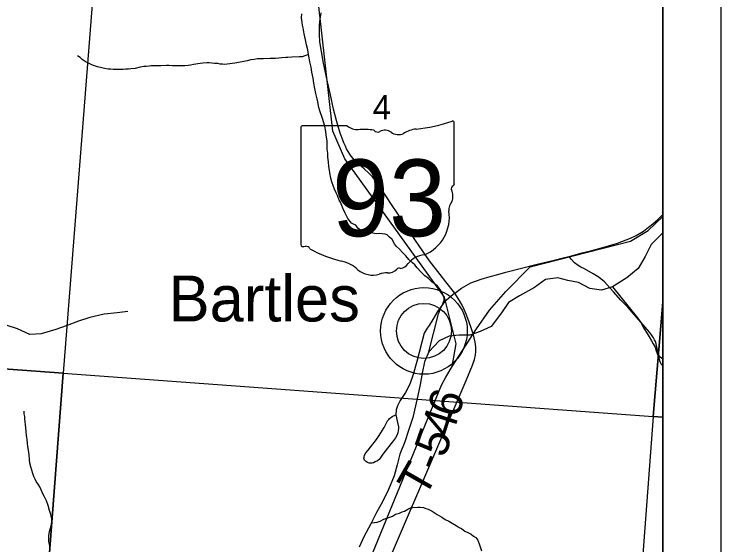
# Model space of a CAD drawing. Extents: x 0 to 82.7, y -0.2 to 22.
# Drawn here: x 7.785 to 9, y 18.905 to 19.817 of the extents above; entities that cross this region are included whole.
import ezdxf

# ---------------------------------------------------------------- set-up
doc = ezdxf.new("R2010")
doc.units = 0
for name, color, linetype in [('GM_X_County_Road', 7, 'Continuous'), ('GM_X_Minor_River', 7, 'Continuous'), ('GM_X_Rail_Line', 7, 'Continuous'), ('GM_X_Section', 7, 'Continuous'), ('GM_X_Section_Text', 7, 'Continuous'), ('GM_X_State_Location', 7, 'Continuous'), ('GM_X_State_Route', 7, 'Continuous'), ('GM_X_State_Shield', 7, 'Continuous'), ('GM_X_Township_Road', 7, 'Continuous'), ('GM_X_Township_Road_Text', 7, 'Continuous'), ('GM_X_Township_Text', 7, 'Continuous'), ('GM_X_Unincorporated', 7, 'Continuous'), ('GM_X_Unincorporated_Location', 7, 'Continuous'), ('GM_X_Unincorporated_Text', 7, 'Continuous'), ('SH_Cut_Line', 7, 'Continuous'), ('SH_Data', 7, 'Continuous')]:
    doc.layers.add(name, color=color, linetype=linetype)

msp = doc.modelspace()

# ---------------------------------------------------------------- linework, layer by layer
at = {"layer": 'GM_X_County_Road'}
for points in [[(8.9, 19.3224), (8.9, 20.1421), (7.9492, 20.2127), (7.8698, 19.2002), (8.8838, 19.1258)], [(8.9, 19.1246), (8.9, 19.3224), (8.8838, 19.1258)], [(8.9, 18.1099), (8.9, 19.1246), (8.8838, 19.1258), (8.8083, 18.1167)]]:
    msp.add_lwpolyline(points, close=True, dxfattribs=at)
at = {"layer": 'GM_X_Minor_River'}
for points in [[(8.4981, 19.237), (8.5146, 19.3025), (8.5177, 19.3097), (8.5223, 19.3195), (8.5243, 19.3256), (8.5247, 19.3298), (8.5207, 19.3393), (8.5173, 19.3443), (8.5128, 19.3497), (8.5087, 19.3532), (8.5038, 19.3566), (8.4974, 19.3628), (8.4914, 19.3678), (8.4847, 19.374), (8.4783, 19.3813), (8.4738, 19.3863), (8.47, 19.3897), (8.4637, 19.3959), (8.4584, 19.4021), (8.4528, 19.4078), (8.4476, 19.4136), (8.4423, 19.4182), (8.4393, 19.4224), (8.4349, 19.4301), (8.4307, 19.4343), (8.4266, 19.4378), (8.4228, 19.4394), (8.413, 19.4402), (8.4073, 19.4399), (8.3989, 19.4416), (8.3891, 19.444), (8.3823, 19.4452), (8.3763, 19.4495), (8.3725, 19.4544), (8.3688, 19.4564), (8.365, 19.458), (8.359, 19.466), (8.3542, 19.4752), (8.3501, 19.484), (8.3483, 19.4882), (8.3461, 19.4939), (8.3442, 19.4977), (8.3424, 19.5019), (8.3409, 19.5058), (8.3387, 19.5103), (8.3361, 19.5165), (8.3342, 19.521), (8.3313, 19.5291), (8.3298, 19.5355), (8.3277, 19.5447), (8.3273, 19.5489), (8.3263, 19.5557), (8.3256, 19.5633), (8.3246, 19.5713), (8.3243, 19.5782), (8.3236, 19.585), (8.3236, 19.5888), (8.3234, 19.5995), (8.3216, 19.609), (8.3209, 19.6158), (8.3191, 19.625), (8.3151, 19.6379), (8.3107, 19.6509), (8.3092, 19.657), (8.3071, 19.6665), (8.306, 19.6719), (8.3038, 19.681), (8.302, 19.6894), (8.3006, 19.6985), (8.2992, 19.7073), (8.297, 19.7172), (8.2956, 19.726), (8.2938, 19.7355), (8.2924, 19.742), (8.2913, 19.7481), (8.2899, 19.7557), (8.2877, 19.7644), (8.2859, 19.7732), (8.2838, 19.7835), (8.282, 19.7934), (8.2809, 19.7983), (8.2806, 19.8029), (8.2795, 19.8109), (8.28, 19.8177)], [(8.2913, 19.7481), (8.2803, 19.744), (8.275, 19.7437), (8.2624, 19.7435), (8.256, 19.7428), (8.2522, 19.7429), (8.2457, 19.7422), (8.2404, 19.7415), (8.2343, 19.7408), (8.2252, 19.7409), (8.2138, 19.7403), (8.2032, 19.7404), (8.1979, 19.7394), (8.1922, 19.7387), (8.1857, 19.7369), (8.1804, 19.7358), (8.1736, 19.7347), (8.1682, 19.7337), (8.1644, 19.7329), (8.1602, 19.7322), (8.1473, 19.7309), (8.1435, 19.7313), (8.1394, 19.7314), (8.1352, 19.7322), (8.1299, 19.7322), (8.125, 19.7331), (8.1208, 19.7335), (8.1163, 19.7336), (8.1094, 19.7329), (8.1049, 19.7326), (8.0938, 19.7304), (8.0885, 19.7297), (8.0843, 19.729), (8.079, 19.7283), (8.0578, 19.7286), (8.0513, 19.7291), (8.0475, 19.7287), (8.0373, 19.7285), (8.0305, 19.7286), (8.0251, 19.7283), (8.021, 19.7283), (8.0172, 19.728), (8.0122, 19.7273), (8.0084, 19.727), (8.002, 19.7259), (7.9932, 19.7237), (7.986, 19.7231), (7.9822, 19.7227), (7.9776, 19.7224), (7.9727, 19.7221), (7.9651, 19.7218), (7.9553, 19.7219), (7.9507, 19.7224), (7.9469, 19.7224), (7.9409, 19.7236), (7.9363, 19.7248), (7.9284, 19.7268), (7.9235, 19.7284), (7.9189, 19.73), (7.9129, 19.7327), (7.9072, 19.7358), (7.9023, 19.7393), (7.8986, 19.7424), (7.8941, 19.7455)], [(8.9, 19.4409), (8.8984, 19.4399), (8.88, 19.4214), (8.8697, 19.401), (8.8581, 19.3805), (8.8383, 19.3639), (8.8139, 19.3489), (8.7946, 19.3429), (8.7749, 19.346), (8.7556, 19.356), (8.737, 19.3595), (8.7196, 19.3642), (8.6984, 19.3612), (8.6797, 19.3473), (8.6542, 19.333), (8.6351, 19.3217), (8.6229, 19.3043), (8.6053, 19.2805), (8.5863, 19.2722)], [(8.8139, 19.3489), (8.8567, 19.2955), (8.8627, 19.2875), (8.8679, 19.2768), (8.8734, 19.2683), (8.8768, 19.2626), (8.8805, 19.2561), (8.8839, 19.2507), (8.8868, 19.245), (8.889, 19.2385), (8.892, 19.2297), (8.8938, 19.2244), (8.8953, 19.2202), (8.8975, 19.2156), (8.9, 19.2128)], [(7.9809, 19.3062), (7.9623, 19.3043), (7.9403, 19.3018), (7.9152, 19.2959), (7.8958, 19.2899), (7.8749, 19.282), (7.8571, 19.2757), (7.8316, 19.2682), (7.8123, 19.2668), (7.7911, 19.2764), (7.7718, 19.2829)], [(8.5863, 19.2722), (8.5688, 19.2655), (8.5502, 19.2656), (8.5331, 19.2641), (8.516, 19.2559), (8.4981, 19.237), (8.4904, 19.2199), (8.4868, 19.2002), (8.4833, 19.1809), (8.4794, 19.1623), (8.4751, 19.1441), (8.4704, 19.1244), (8.463, 19.102), (8.4568, 19.0823), (8.4483, 19.0611), (8.4437, 19.0432), (8.4386, 19.0239), (8.4286, 19.0004), (8.4182, 18.9792), (8.4079, 18.961), (8.3979, 18.9406), (8.3867, 18.9205), (8.3786, 18.9016)], [(7.8475, 18.9014), (7.8457, 18.9083), (7.845, 18.9121), (7.8451, 18.9212), (7.8463, 18.9284), (7.8491, 18.9382), (7.8503, 18.9447), (7.85, 18.9504), (7.8482, 18.9576), (7.8464, 18.9645), (7.8438, 18.9729), (7.8409, 18.9809), (7.8375, 18.9882), (7.8349, 18.9931), (7.8316, 19), (7.8294, 19.005), (7.8264, 19.0096), (7.8234, 19.0146), (7.8216, 19.0184), (7.8193, 19.023), (7.8175, 19.0279), (7.8138, 19.0394), (7.8124, 19.0459), (7.8117, 19.0519), (7.811, 19.0599), (7.81, 19.0679), (7.8089, 19.0744), (7.8082, 19.0801), (7.8076, 19.0866), (7.8065, 19.0934), (7.8058, 19.1003), (7.8055, 19.1067), (7.8048, 19.1117), (7.8045, 19.1174), (7.8038, 19.1216), (7.8035, 19.1258), (7.8028, 19.1303), (7.8024, 19.1353)], [(8.3986, 18.9434), (8.4, 18.9434), (8.4046, 18.9441), (8.4091, 18.9444), (8.4145, 18.9463), (8.4206, 18.9496), (8.4309, 18.9529), (8.4358, 18.9547), (8.4408, 18.9581), (8.4476, 18.9599), (8.4522, 18.9625), (8.456, 18.9636), (8.4621, 18.9669), (8.4667, 18.9692), (8.4705, 18.9699), (8.4792, 18.9705), (8.4834, 18.9701), (8.4891, 18.9696), (8.4929, 18.9681), (8.497, 18.9669), (8.5038, 18.9634), (8.5125, 18.9576), (8.5204, 18.9529), (8.5264, 18.949), (8.5325, 18.9463), (8.5381, 18.9428), (8.5453, 18.9385), (8.5502, 18.9354), (8.5543, 18.9335), (8.56, 18.9292), (8.566, 18.9261), (8.5709, 18.9238), (8.575, 18.9207), (8.5788, 18.918), (8.5822, 18.9134), (8.5851, 18.9057), (8.5884, 18.8954)]]:
    msp.add_lwpolyline(points, dxfattribs=at)
at = {"layer": 'GM_X_Rail_Line'}
for points in [[(8.5384, 19.2118), (8.5452, 19.2507), (8.5252, 19.3312), (8.3539, 19.5687), (8.333, 19.6161), (8.3075, 19.8461), (8.3159, 19.8739), (8.345, 19.9102), (8.3873, 19.9864), (8.4018, 20.036), (8.4054, 20.0868), (8.3909, 20.1352), (8.3534, 20.2356), (8.3147, 20.3457), (8.3099, 20.3796), (8.3196, 20.4195), (8.3353, 20.457), (8.3631, 20.4921), (8.4126, 20.5271), (8.467, 20.5417), (8.5081, 20.5501), (8.5541, 20.5465)], [(8.5384, 19.2118), (8.5799, 19.2763), (8.6025, 19.3084), (8.6303, 19.3406), (8.672, 19.3831), (8.8447, 19.4272), (8.875, 19.4454), (8.9, 19.4694)], [(7.3273, 17.7066), (7.335, 17.743), (7.346, 17.7746), (7.3734, 17.8206), (7.4119, 17.8691), (7.7503, 18.1483), (7.8617, 18.235), (8.0519, 18.4025), (8.1745, 18.5326), (8.3001, 18.66), (8.3381, 18.7253), (8.3827, 18.8457), (8.5197, 19.18), (8.5273, 19.1937), (8.5384, 19.2118)]]:
    msp.add_lwpolyline(points, dxfattribs=at)
at = {"layer": 'GM_X_Section'}
for points in [[(6.9306, 20.2917), (7.9492, 20.2127), (7.8698, 19.2002), (6.8524, 19.275)], [(6.8524, 19.275), (7.8698, 19.2002), (7.7927, 18.1915), (6.7772, 18.2637)], [(7.8698, 19.2002), (8.8838, 19.1258), (8.8083, 18.1167), (7.7927, 18.1915)]]:
    msp.add_lwpolyline(points, close=True, dxfattribs=at)
at = {"layer": 'GM_X_State_Route'}
for points in [[(8.5425, 19.3378), (8.5275, 19.3575), (8.5177, 19.3698), (8.4994, 19.3934), (8.4827, 19.4172), (8.4739, 19.4299), (8.4574, 19.4548), (8.4435, 19.4757), (8.4353, 19.4887), (8.4157, 19.5184), (8.4103, 19.5266), (8.4065, 19.5315), (8.401, 19.5379), (8.3951, 19.5438), (8.3869, 19.5512), (8.3791, 19.5581), (8.3743, 19.5626), (8.3723, 19.5646), (8.3681, 19.5691), (8.3647, 19.5733), (8.3624, 19.5766), (8.3594, 19.5814), (8.3567, 19.586), (8.3546, 19.5903), (8.352, 19.5959), (8.3495, 19.6021), (8.3457, 19.6127), (8.3415, 19.6267), (8.3394, 19.6344), (8.3345, 19.6539), (8.3291, 19.6784), (8.324, 19.7009), (8.3224, 19.7088), (8.3204, 19.7167), (8.3168, 19.7329), (8.3134, 19.7527), (8.3117, 19.7625), (8.311, 19.7699), (8.3102, 19.7814), (8.31, 19.7861), (8.3104, 19.7981), (8.3112, 19.8083), (8.3132, 19.8193)], [(8.5425, 19.3378), (8.5543, 19.3463), (8.5704, 19.3554), (8.588, 19.3617), (8.6033, 19.3662), (8.6168, 19.37), (8.6306, 19.3739), (8.6552, 19.3803), (8.6842, 19.3875), (8.7114, 19.3942), (8.7314, 19.3989), (8.7391, 19.401), (8.7616, 19.4073), (8.778, 19.4113), (8.8014, 19.4174), (8.8226, 19.4237), (8.8446, 19.4322), (8.8546, 19.4371), (8.8669, 19.4446), (8.8759, 19.4511), (8.8832, 19.4572), (8.8914, 19.4646), (8.9, 19.4729)], [(8.4164, 18.8476), (8.4893, 19.0186), (8.5623, 19.188), (8.5734, 19.2142), (8.5765, 19.2241), (8.5782, 19.2317), (8.5789, 19.2378), (8.5788, 19.2457), (8.5778, 19.2538), (8.5761, 19.2613), (8.5746, 19.2661), (8.5714, 19.2763), (8.5666, 19.2899), (8.5621, 19.3018), (8.5586, 19.3098), (8.5553, 19.317), (8.5513, 19.3242), (8.5425, 19.3378)]]:
    msp.add_lwpolyline(points, dxfattribs=at)
at = {"layer": 'GM_X_State_Shield'}
for p, q in [((8.5417, 19.5253), (8.5417, 19.63)), ((8.2781, 19.6216), (8.2781, 19.4215)), ((8.3579, 19.6251), (8.2807, 19.6251)), ((8.5417, 19.5254), (8.5417, 19.5253))]:
    msp.add_line(p, q, dxfattribs=at)
for centre, radius, start, end in [((8.4478, 19.8979), 0.2796, 275.8445, 288.9065), ((8.5388, 19.6305), 0.00294, 351.8621, 97.738), ((8.2811, 19.6221), 0.00305, 98.1301, 188.1301), ((8.3763, 19.6483), 0.0296, 231.6195, 271.1119), ((8.3861, 19.5127), 0.1064, 80.4867, 94.9883), ((8.4102, 19.6231), 0.00855, 219.7921, 297.1024), ((8.4228, 19.6), 0.0178, 54.4667, 119.1411), ((8.4835, 19.5639), 0.0563, 97.3462, 120.7689), ((8.4457, 19.6317), 0.0214, 233.8562, 294.8282), ((8.5411, 19.5177), 0.00454, 107.944, 210.337), ((8.5386, 19.5249), 0.00314, 289.6038, 7.7341), ((8.5122, 19.5044), 0.0273, 340.033, 23.6496), ((8.5523, 19.4815), 0.0198, 136.8065, 186.9296), ((8.4635, 19.4682), 0.0699, 292.3089, 8.9858), ((8.2811, 19.4211), 0.00308, 171.9584, 258.3066), ((8.2816, 19.4415), 0.0235, 267.339, 280.6039), ((8.2864, 19.41), 0.00848, 29.7484, 93.2717), ((8.3935, 19.5898), 0.2019, 240.4129, 257.1985), ((8.493, 19.3653), 0.0383, 94.4031, 142.5768), ((8.3333, 19.3316), 0.0632, 47.1842, 75.836), ((8.4444, 19.4021), 0.0226, 282.8732, 323.2771), ((8.4016, 19.409), 0.0401, 230.7004, 286.2918), ((8.4277, 19.394), 0.0214, 268.777, 315.5493), ((8.447, 19.3746), 0.00601, 65.7517, 132.6484), ((8.4248, 19.3398), 0.0329, 85.6951, 111.2099)]:
    msp.add_arc(centre, radius, start, end, dxfattribs=at)
at = {"layer": 'GM_X_Township_Road'}
for points in [[(8.9, 19.2242), (8.8959, 19.2279), (8.8929, 19.2319), (8.892, 19.2351), (8.8905, 19.243), (8.8889, 19.2508), (8.8875, 19.2551), (8.8861, 19.2579), (8.8841, 19.2611), (8.881, 19.2663), (8.8773, 19.2708), (8.84, 19.3138), (8.8282, 19.3261), (8.8155, 19.3403), (8.8047, 19.3524), (8.8, 19.3572), (8.7974, 19.3597), (8.7939, 19.3626), (8.7894, 19.3658), (8.7804, 19.371), (8.7657, 19.3794), (8.7594, 19.3826), (8.7548, 19.3853), (8.7487, 19.3897), (8.7426, 19.396), (8.7391, 19.401)], [(8.5425, 19.3378), (8.5253, 19.3228), (8.513, 19.3066), (8.5049, 19.2928), (8.4987, 19.2825), (8.495, 19.2775), (8.4901, 19.269), (8.4776, 19.2203), (8.4713, 19.1982), (8.4652, 19.1815), (8.4578, 19.1674), (8.4488, 19.1532), (8.444, 19.1443), (8.442, 19.1374), (8.4414, 19.1288), (8.4445, 19.1159), (8.4457, 19.1082), (8.4458, 19.1061), (8.4453, 19.1014), (8.4448, 19.0982), (8.4444, 19.0964), (8.4437, 19.0943), (8.4409, 19.0896), (8.4357, 19.0824), (8.4272, 19.0713), (8.4193, 19.0612), (8.4145, 19.0544), (8.4125, 19.0523), (8.41, 19.05), (8.4061, 19.0479), (8.4029, 19.0466), (8.4005, 19.0458), (8.3955, 19.0457), (8.3924, 19.0472), (8.3895, 19.0491), (8.3878, 19.0511), (8.3865, 19.0545), (8.3867, 19.0561), (8.3877, 19.0593), (8.3901, 19.0633), (8.3937, 19.0683), (8.4079, 19.0866), (8.4125, 19.0933), (8.4212, 19.1073), (8.4248, 19.1138), (8.4268, 19.1183), (8.4291, 19.1209), (8.4305, 19.1225), (8.4323, 19.1239), (8.435, 19.1257), (8.4414, 19.1288)]]:
    msp.add_lwpolyline(points, dxfattribs=at)
at = {"layer": 'GM_X_Township_Text'}
msp.add_lwpolyline([(8.9, 14.1), (8.9, 20.1381), (8.3897, 20.1756), (7.9434, 20.2083), (6.9227, 20.2875), (6.7144, 20.301), (6.2809, 20.329), (6.1569, 20.3371), (6.0773, 20.3422), (5.9906, 20.3478), (5.9672, 20.3493), (3.6288, 20.5056)], dxfattribs=at)
at = {"layer": 'GM_X_Unincorporated'}
for radius in [0.0744, 0.0472]:
    msp.add_circle((8.4897, 19.273), radius, dxfattribs=at)
at = {"layer": 'GM_X_Unincorporated_Location'}
msp.add_line((8.4897, 19.273), (8.4897, 19.273), dxfattribs=at)
at = {"layer": 'SH_Cut_Line'}
msp.add_lwpolyline([(8.9, 14.1), (8.9, 20.9), (6.1272, 20.9), (5.9756, 20.3782), (5.9672, 20.3493), (3.6288, 20.5056), (3.179, 20.5374), (2.884, 20.5583), (2.8651, 20.279), (2.8645, 20.2703), (2.8645, 20.2693), (2.8288, 19.7415), (2.7788, 19.0007), (2.7784, 18.9951), (2.7199, 18.1299), (3.0279, 17.3486), (3.0556, 17.2782), (3.2909, 16.7562), (3.4071, 16.476), (3.6125, 15.9807), (3.8036, 15.5496), (4.1209, 14.8338)], dxfattribs=at)
at = {"layer": 'SH_Data'}
for p, q in [((9, 21), (9, 14)), ((8.9, 20.9), (8.9, 14.1))]:
    msp.add_line(p, q, dxfattribs=at)

# ---------------------------------------------------------------- texts
at = {"layer": 'GM_X_Section_Text'}
msp.add_text('4', height=0.0419, rotation=0, dxfattribs=at).set_placement((8.4017, 19.6362))
at = {"layer": 'GM_X_State_Location'}
for s in ['s', 'r']:
    msp.add_text(s, height=0.000189, dxfattribs=at).set_placement((8.4069, 19.5083))
msp.add_text('93', height=0.000189, rotation=0, dxfattribs=at).set_placement((8.3592, 19.4945))
at = {"layer": 'GM_X_State_Shield'}
msp.add_text('93', height=0.13184, dxfattribs=at).set_placement((8.3317, 19.4356))
at = {"layer": 'GM_X_Township_Road_Text'}
for s, rotation, p in [('6', 72.5052, (8.5481, 19.1215)), ('4', 72.279, (8.5374, 19.088)), ('5', 70.7293, (8.5253, 19.0533)), ('-', 67.8766, (8.5154, 19.0288)), ('T', 60.2105, (8.4907, 18.9845))]:
    msp.add_text(s, height=0.0568, rotation=rotation, dxfattribs=at).set_placement(p)
at = {"layer": 'GM_X_Unincorporated_Text'}
msp.add_text('Bartles', height=0.07898, rotation=0, dxfattribs=at).set_placement((8.0509, 19.2892))

doc.saveas('drawing.dxf')
